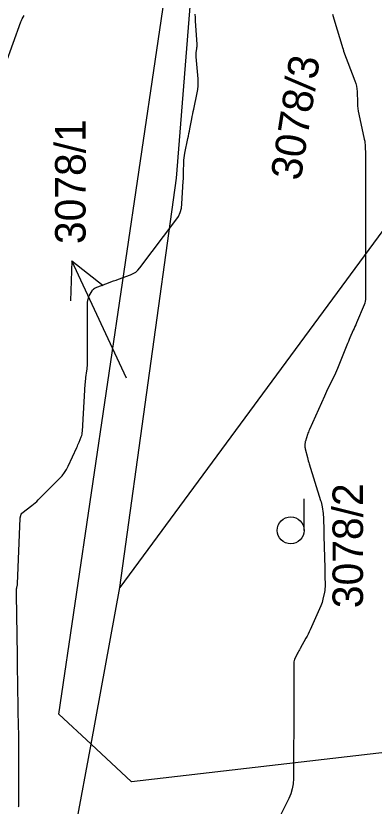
# Model space of a CAD drawing. Extents: x -534410 to -534262, y -1190162 to -1189584.
# Drawn here: x -534375.9 to -534365.91, y -1189946.91 to -1189924.89 of the extents above; entities that cross this region are included whole.
import ezdxf

# ---------------------------------------------------------------- set-up
doc = ezdxf.new("R2010")
doc.units = 0
for name, color, linetype in [('30', 7, 'Continuous'), ('31', 7, 'Continuous'), ('Hranice parcel', 7, 'Continuous'), ('Parcelní čísla', 7, 'Continuous'), ('Pop  PČ popisy', 7, 'Continuous'), ('Značky kultur', 7, 'Continuous')]:
    doc.layers.add(name, color=color, linetype=linetype)

msp = doc.modelspace()

# ---------------------------------------------------------------- linework, layer by layer
at = {"layer": '30'}
msp.add_lwpolyline([(-534375.819, -1189946.92), (-534375.818, -1189946.901), (-534375.817, -1189946.854), (-534375.817, -1189946.835), (-534375.817, -1189946.826), (-534375.817, -1189944.863), (-534375.817, -1189944.845), (-534375.818, -1189944.826), (-534375.819, -1189944.75), (-534375.851, -1189942.967), (-534375.853, -1189942.872), (-534375.853, -1189942.858), (-534375.854, -1189942.844), (-534375.854, -1189942.831), (-534375.853, -1189942.817), (-534375.853, -1189942.762), (-534375.853, -1189942.749), (-534375.853, -1189942.735), (-534375.853, -1189942.721), (-534375.853, -1189942.708), (-534375.878, -1189941.013), (-534375.878, -1189940.997), (-534375.878, -1189940.98), (-534375.878, -1189940.963), (-534375.878, -1189940.946), (-534375.877, -1189940.872), (-534375.877, -1189940.858), (-534375.875, -1189940.845), (-534375.873, -1189940.831), (-534375.871, -1189940.817), (-534375.858, -1189940.763), (-534375.855, -1189940.749), (-534375.853, -1189940.736), (-534375.851, -1189940.722), (-534375.85, -1189940.708), (-534375.777, -1189938.886), (-534375.776, -1189938.878), (-534375.775, -1189938.869), (-534375.771, -1189938.847), (-534375.769, -1189938.839), (-534375.766, -1189938.825), (-534375.763, -1189938.817), (-534375.749, -1189938.772), (-534375.745, -1189938.763), (-534375.741, -1189938.756), (-534375.735, -1189938.75), (-534375.729, -1189938.744), (-534375.454, -1189938.532), (-534375.406, -1189938.495), (-534375.36, -1189938.455), (-534375.315, -1189938.415), (-534375.271, -1189938.372), (-534374.676, -1189937.777), (-534374.604, -1189937.699), (-534374.539, -1189937.614), (-534374.483, -1189937.525), (-534374.434, -1189937.43), (-534374.198, -1189936.918), (-534374.181, -1189936.881), (-534374.165, -1189936.844), (-534374.149, -1189936.807), (-534374.134, -1189936.769), (-534374.075, -1189936.618), (-534374.061, -1189936.58), (-534374.051, -1189936.541), (-534374.044, -1189936.502), (-534374.04, -1189936.462), (-534373.962, -1189935.152), (-534373.959, -1189935.105), (-534373.955, -1189935.058), (-534373.949, -1189935.012), (-534373.943, -1189934.965), (-534373.915, -1189934.779), (-534373.909, -1189934.733), (-534373.905, -1189934.686), (-534373.902, -1189934.639), (-534373.901, -1189934.592), (-534373.901, -1189933.042), (-534373.901, -1189933.022), (-534373.901, -1189933.003), (-534373.901, -1189932.983), (-534373.9, -1189932.963), (-534373.898, -1189932.876), (-534373.898, -1189932.861), (-534373.896, -1189932.845), (-534373.893, -1189932.829), (-534373.89, -1189932.814), (-534373.875, -1189932.752), (-534373.87, -1189932.736), (-534373.865, -1189932.721), (-534373.859, -1189932.707), (-534373.852, -1189932.692), (-534373.774, -1189932.549), (-534373.757, -1189932.522), (-534373.736, -1189932.5), (-534373.711, -1189932.482), (-534373.682, -1189932.468), (-534373.316, -1189932.33), (-534373.245, -1189932.303), (-534373.174, -1189932.276), (-534373.103, -1189932.25), (-534373.031, -1189932.224), (-534372.7, -1189932.103), (-534372.624, -1189932.07), (-534372.556, -1189932.027), (-534372.494, -1189931.974), (-534372.44, -1189931.912), (-534371.433, -1189930.584), (-534371.365, -1189930.479), (-534371.314, -1189930.368), (-534371.281, -1189930.25), (-534371.265, -1189930.127), (-534371.231, -1189929.494), (-534371.227, -1189929.429), (-534371.225, -1189929.364), (-534371.222, -1189929.299), (-534371.22, -1189929.234), (-534371.213, -1189928.974), (-534371.21, -1189928.91), (-534371.204, -1189928.845), (-534371.195, -1189928.781), (-534371.183, -1189928.717), (-534371.099, -1189928.309), (-534371.085, -1189928.24), (-534371.071, -1189928.172), (-534371.057, -1189928.104), (-534371.044, -1189928.035), (-534370.99, -1189927.761), (-534370.977, -1189927.693), (-534370.963, -1189927.624), (-534370.949, -1189927.556), (-534370.935, -1189927.487), (-534370.839, -1189927.039), (-534370.822, -1189926.942), (-534370.812, -1189926.844), (-534370.81, -1189926.745), (-534370.815, -1189926.646), (-534370.868, -1189926.032), (-534370.87, -1189926.003), (-534370.87, -1189925.974), (-534370.868, -1189925.946), (-534370.865, -1189925.917), (-534370.85, -1189925.802), (-534370.847, -1189925.773), (-534370.846, -1189925.745), (-534370.845, -1189925.716), (-534370.846, -1189925.687), (-534370.884, -1189925.031), (-534370.89, -1189924.938), (-534370.899, -1189924.845)], dxfattribs=at)
at = {"layer": '31'}
for points in [[(-534376.187, -1189926.241), (-534375.76, -1189925.061), (-534375.751, -1189925.039), (-534375.741, -1189925.016), (-534375.731, -1189924.994), (-534375.719, -1189924.973), (-534375.665, -1189924.876)], [(-534367.067, -1189924.844), (-534367.049, -1189924.911), (-534367.029, -1189924.978), (-534366.778, -1189925.801), (-534366.775, -1189925.813), (-534366.772, -1189925.826), (-534366.766, -1189925.852), (-534366.764, -1189925.858), (-534366.763, -1189925.864), (-534366.761, -1189925.871), (-534366.758, -1189925.877), (-534366.441, -1189926.698), (-534366.416, -1189926.772), (-534366.397, -1189926.847), (-534366.386, -1189926.924), (-534366.381, -1189927.001), (-534366.374, -1189927.315), (-534366.37, -1189927.393), (-534366.363, -1189927.471), (-534366.352, -1189927.548), (-534366.337, -1189927.625), (-534366.181, -1189928.327), (-534366.171, -1189928.378), (-534366.163, -1189928.429), (-534366.158, -1189928.481), (-534366.155, -1189928.533), (-534366.149, -1189928.744), (-534366.147, -1189928.794), (-534366.146, -1189928.845), (-534366.146, -1189928.895), (-534366.145, -1189928.945), (-534366.145, -1189929.197), (-534366.145, -1189929.347), (-534366.145, -1189930.342), (-534366.145, -1189930.543), (-534366.145, -1189930.794), (-534366.145, -1189930.945), (-534366.145, -1189931.197), (-534366.145, -1189931.347), (-534366.145, -1189932.342), (-534366.145, -1189932.543), (-534366.145, -1189932.744), (-534366.148, -1189932.794), (-534366.155, -1189932.842), (-534366.168, -1189932.89), (-534366.185, -1189932.937), (-534366.399, -1189933.44), (-534366.421, -1189933.493), (-534366.444, -1189933.545), (-534366.466, -1189933.597), (-534366.489, -1189933.649), (-534366.581, -1189933.857), (-534366.603, -1189933.909), (-534366.626, -1189933.961), (-534366.648, -1189934.014), (-534366.669, -1189934.066), (-534366.931, -1189934.713), (-534366.958, -1189934.779), (-534366.987, -1189934.843), (-534367.016, -1189934.908), (-534367.047, -1189934.972), (-534367.172, -1189935.226), (-534367.203, -1189935.289), (-534367.234, -1189935.353), (-534367.263, -1189935.418), (-534367.293, -1189935.482), (-534367.714, -1189936.417), (-534367.728, -1189936.45), (-534367.741, -1189936.484), (-534367.754, -1189936.517), (-534367.765, -1189936.551), (-534367.824, -1189936.736), (-534367.827, -1189936.747), (-534367.829, -1189936.757), (-534367.832, -1189936.768), (-534367.833, -1189936.779), (-534367.839, -1189936.823), (-534367.841, -1189936.834), (-534367.841, -1189936.845), (-534367.841, -1189936.855), (-534367.84, -1189936.866), (-534367.835, -1189936.911), (-534367.833, -1189936.923), (-534367.832, -1189936.934), (-534367.829, -1189936.945), (-534367.827, -1189936.955), (-534367.765, -1189937.197), (-534367.754, -1189937.241), (-534367.742, -1189937.285), (-534367.729, -1189937.328), (-534367.716, -1189937.372), (-534367.401, -1189938.386), (-534367.388, -1189938.431), (-534367.377, -1189938.476), (-534367.367, -1189938.521), (-534367.359, -1189938.567), (-534367.331, -1189938.752), (-534367.325, -1189938.798), (-534367.32, -1189938.845), (-534367.317, -1189938.891), (-534367.315, -1189938.938), (-534367.311, -1189939.17), (-534367.31, -1189939.224), (-534367.309, -1189939.278), (-534367.308, -1189939.332), (-534367.307, -1189939.386), (-534367.285, -1189940.268), (-534367.284, -1189940.326), (-534367.282, -1189940.384), (-534367.281, -1189940.441), (-534367.28, -1189940.499), (-534367.276, -1189940.745), (-534367.277, -1189940.795), (-534367.28, -1189940.844), (-534367.286, -1189940.893), (-534367.295, -1189940.942), (-534367.335, -1189941.136), (-534367.346, -1189941.184), (-534367.36, -1189941.231), (-534367.376, -1189941.278), (-534367.395, -1189941.324), (-534367.689, -1189941.989), (-534367.717, -1189942.05), (-534367.746, -1189942.11), (-534367.777, -1189942.17), (-534367.809, -1189942.229), (-534367.971, -1189942.514), (-534367.99, -1189942.547), (-534368.008, -1189942.58), (-534368.025, -1189942.613), (-534368.043, -1189942.646), (-534368.111, -1189942.778), (-534368.126, -1189942.812), (-534368.137, -1189942.847), (-534368.144, -1189942.882), (-534368.146, -1189942.919), (-534368.146, -1189944.744), (-534368.146, -1189944.794), (-534368.146, -1189944.845), (-534368.147, -1189944.895), (-534368.148, -1189944.945), (-534368.154, -1189945.154), (-534368.155, -1189945.206), (-534368.156, -1189945.258), (-534368.156, -1189945.309), (-534368.156, -1189945.361), (-534368.156, -1189946.138), (-534368.164, -1189946.283), (-534368.189, -1189946.424), (-534368.23, -1189946.561), (-534368.288, -1189946.694), (-534368.743, -1189947.601)]]:
    msp.add_lwpolyline(points, dxfattribs=at)
at = {"layer": 'Hranice parcel'}
for p, q in [((-534373.8, -1189945.18), (-534373, -1189940.81)), ((-534375.31, -1189953.34), (-534373.8, -1189945.18))]:
    msp.add_line(p, q, dxfattribs=at)
for points in [[(-534373.8, -1189945.18), (-534374.7, -1189944.34), (-534371.06, -1189919.67), (-534370.62, -1189919.44)], [(-534373, -1189940.81), (-534371.42, -1189929.41), (-534370.69, -1189920.31), (-534370.62, -1189919.44)], [(-534363.72, -1189931.47), (-534364.64, -1189930.95), (-534365.4, -1189930.52), (-534373, -1189940.81)], [(-534363.77, -1189932.48), (-534364.49, -1189945.28), (-534372.67, -1189946.23), (-534373.8, -1189945.18)]]:
    msp.add_lwpolyline(points, dxfattribs=at)
at = {"layer": 'Pop  PČ popisy'}
for p, q in [((-534374.338, -1189931.71), (-534374.369, -1189932.829)), ((-534373.07, -1189934.43), (-534374.338, -1189931.71)), ((-534374.338, -1189931.71), (-534373.461, -1189932.406)), ((-534372.81, -1189934.98), (-534373.07, -1189934.43))]:
    msp.add_line(p, q, dxfattribs=at)
at = {"layer": 'Značky kultur'}
msp.add_line((-534367.858, -1189939.223), (-534367.858, -1189938.348), dxfattribs=at)
msp.add_circle((-534368.233, -1189939.223), 0.375, dxfattribs=at)

# ---------------------------------------------------------------- texts
at = {"layer": 'Parcelní čísla'}
for s, rotation, p in [('3078/3', 81, (-534367.958, -1189929.501)), ('3078/1', 90, (-534373.953, -1189931.247)), ('3078/2', 90, (-534366.218, -1189941.389))]:
    msp.add_text(s, height=0.85, rotation=rotation, dxfattribs=at).set_placement(p)

doc.saveas('drawing.dxf')
